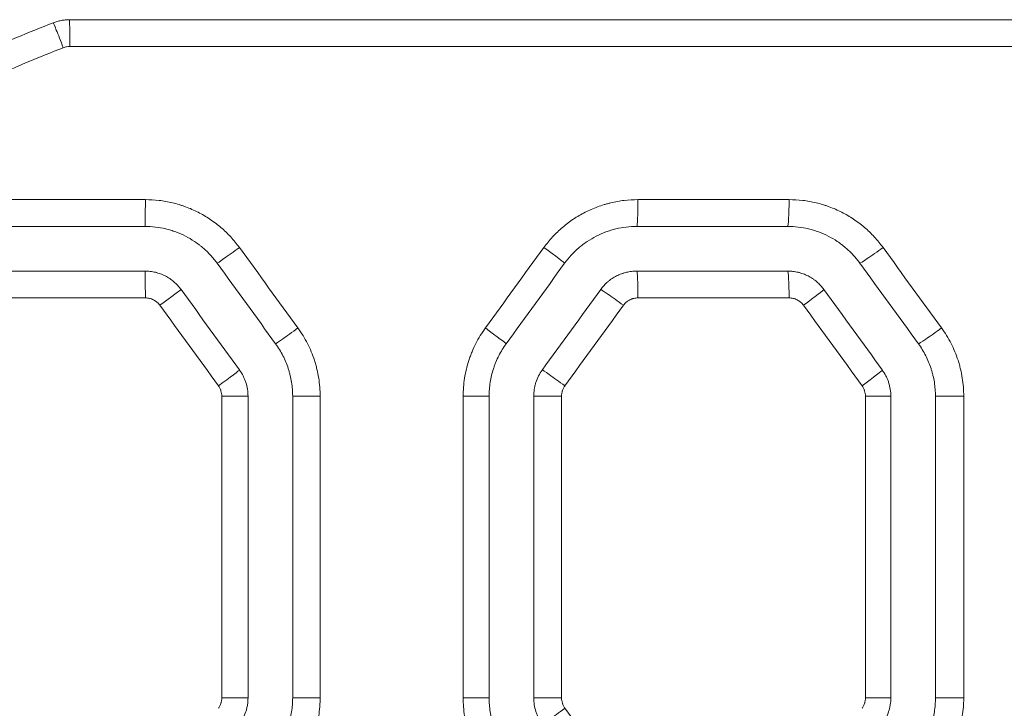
# Model space of a CAD drawing. Header units: millimetres. Extents: x 0 to 594, y 0 to 420.
# Tile 608 of 915: x 239.64 to 245.15, y 314.81 to 318.66. Entities that reach past the tile are written whole.
import ezdxf

# ---------------------------------------------------------------- set-up
doc = ezdxf.new("R2010")
doc.units = ezdxf.units.MM
doc.layers.add('1', color=7, linetype='Continuous', true_color=0xffffff)

msp = doc.modelspace()

# ---------------------------------------------------------------- linework, layer by layer
at = {"layer": '1', "color": 155, "linetype": 'Continuous', "lineweight": 18}
for p, q in [((239.9179, 318.6643), (256.0122, 318.6643)), ((239.4953, 317.5074), (240.3405, 317.5074)), ((243.0947, 317.5074), (243.9397, 317.5074)), ((240.3405, 317.2574), (239.4953, 317.2574)), ((243.9397, 317.2574), (243.0947, 317.2574)), ((240.9178, 316.5568), (240.9178, 314.8693)), ((241.1678, 316.5568), (241.1678, 314.8693)), ((242.2676, 316.5568), (242.2676, 314.8693)), ((242.5175, 316.5568), (242.5175, 314.8693)), ((244.5169, 316.5568), (244.5169, 314.8693)), ((244.7667, 316.5568), (244.7667, 314.8693))]:
    msp.add_line(p, q, dxfattribs=at)
at = {"layer": '1', "color": 155, "linetype": 'Continuous', "lineweight": 13}
for p, q in [((255.791, 318.5143), (239.9198, 318.5143)), ((239.4966, 317.6574), (240.343, 317.6574)), ((243.101, 317.6574), (243.9471, 317.6574)), ((240.343, 317.1074), (239.4966, 317.1074)), ((243.9471, 317.1074), (243.101, 317.1074)), ((240.9178, 316.5568), (240.7709, 316.5568)), ((240.7709, 314.8693), (240.7709, 316.5568)), ((241.1678, 316.5568), (241.3215, 316.5568)), ((241.3215, 316.5568), (241.3215, 314.8693)), ((242.2676, 316.5568), (242.1225, 316.5568)), ((242.1225, 314.8693), (242.1225, 316.5568)), ((242.5175, 316.5568), (242.673, 316.5568)), ((242.673, 316.5568), (242.673, 314.8693)), ((244.5169, 316.5568), (244.3749, 316.5568)), ((244.3749, 314.8693), (244.3749, 316.5568)), ((244.7667, 316.5568), (244.9252, 316.5568)), ((244.9252, 316.5568), (244.9252, 314.8693)), ((240.9178, 314.8693), (240.7709, 314.8693)), ((241.1678, 314.8693), (241.3215, 314.8693)), ((242.2676, 314.8693), (242.1225, 314.8693)), ((242.5175, 314.8693), (242.673, 314.8693)), ((244.5169, 314.8693), (244.3749, 314.8693)), ((244.7667, 314.8693), (244.9252, 314.8693))]:
    msp.add_line(p, q, dxfattribs=at)
for centre, major_axis, ratio, start_param, end_param in [((239.9179, 318.5143), (0, -0.15), 0.012542, 1.570796, 3.141593), ((239.8816, 318.5075), (0.0544, -0.1398), 0.011378, 1.566365, 3.137252), ((240.3405, 317.6574), (0, -0.15), 0.016406, 0, 1.570796), ((243.0947, 317.6574), (0, -0.15), 0.041587, 0, 1.570796), ((243.9397, 317.6574), (0, -0.15), 0.049312, 0, 1.570796), ((240.8663, 317.3895), (-0.1214, -0.0882), 0.012469, 0.016715, 1.58796), ((239.0278, 313.5643), (-102.4577, -140.8333), 0.003548, 1.597342, 1.600542), ((242.569, 317.3895), (0.1214, -0.0882), 0.021625, 6.276735, 7.824218), ((244.4652, 317.3896), (-0.1214, -0.0881), 0.03183, 0.043354, 1.614599), ((240.3405, 317.1074), (0, 0.15), 0.016406, 4.712389, 6.283185), ((243.0947, 317.1074), (0, 0.15), 0.041587, 4.712389, 6.283185), ((243.9397, 317.1074), (0, 0.15), 0.049312, 4.712389, 6.283185), ((240.4214, 317.0662), (0.1214, 0.0882), 0.010078, 4.726261, 6.289634), ((243.0138, 317.0662), (-0.1214, 0.0881), 0.024017, 4.679333, 6.250578), ((244.0205, 317.0662), (0.1214, 0.0881), 0.029437, 4.752898, 6.289637), ((238.6743, 318.3463), (106.04, -145.754), 0.003672, 1.556251, 1.559343), ((237.4682, 324.6554), (119.5427, -164.3011), 0.004136, 1.518834, 1.52158), ((241.1936, 316.9389), (-0.1214, -0.0882), 0.014229, 0.019136, 1.590382), ((242.2417, 316.9389), (0.1214, -0.0882), 0.019865, 6.276735, 7.826641), ((244.7924, 316.939), (-0.1214, -0.0881), 0.033593, 0.045778, 1.617022), ((240.7487, 316.6156), (0.1214, 0.0882), 0.011838, 4.728683, 6.289634), ((242.6865, 316.6156), (-0.1214, 0.0882), 0.022256, 4.681756, 6.253001), ((244.3478, 316.6156), (0.1214, 0.0881), 0.031199, 4.755321, 6.289637), ((242.6865, 314.8105), (-0.1214, -0.0882), 0.022256, 0.030184, 1.601429)]:
    msp.add_ellipse(centre, major_axis=major_axis, ratio=ratio, start_param=start_param, end_param=end_param, dxfattribs=at)
at = {"layer": '1', "color": 155, "linetype": 'Continuous', "lineweight": 18}
for centre, major_axis, ratio, start_param, end_param in [((238.7901, 318.9167), (103.5356, -142.5078), 0.003588, 1.553691, 1.556853), ((238.6924, 312.9892), (-108.9777, -149.9966), 0.003777, 1.599287, 1.602292), ((238.4545, 324.1905), (110.2228, -151.7093), 0.00382, 1.519622, 1.522596), ((238.8229, 318.4141), (105.0782, -144.6303), 0.003642, 1.556325, 1.559441), ((237.8896, 311.6563), (-117.6752, -161.9609), 0.004077, 1.604928, 1.607712), ((239.192, 322.8801), (104.1513, -143.3583), 0.003611, 1.525077, 1.528223)]:
    msp.add_ellipse(centre, major_axis=major_axis, ratio=ratio, start_param=start_param, end_param=end_param, dxfattribs=at)
for points, knots in [([(239.8272, 318.6473), (239.8345, 318.6501), (239.8419, 318.6526), (239.8567, 318.6568), (239.8717, 318.6604), (239.887, 318.6625), (239.9023, 318.6639), (239.9101, 318.6643), (239.9179, 318.6643)], [0, 0, 0, 0, 0.25, 0.25, 0.5, 0.75, 0.75, 1, 1, 1, 1]), ([(240.3405, 317.5074), (240.3603, 317.5074), (240.3799, 317.5063), (240.4187, 317.5017), (240.4379, 317.4982), (240.4665, 317.4914), (240.4759, 317.4888), (240.4901, 317.4846), (240.4948, 317.4831), (240.5041, 317.4799), (240.5088, 317.4783), (240.532, 317.4697), (240.5499, 317.4619), (240.5847, 317.4441), (240.6016, 317.4343), (240.626, 317.418), (240.634, 317.4123), (240.6458, 317.4034), (240.6497, 317.4003), (240.6575, 317.3941), (240.6613, 317.391), (240.68, 317.375), (240.6942, 317.3614), (240.7208, 317.3325), (240.7333, 317.3173), (240.745, 317.3013)], [0, 0, 0, 0, 0.125, 0.125, 0.25, 0.25, 0.3125, 0.3125, 0.34375, 0.34375, 0.375, 0.375, 0.5, 0.5, 0.625, 0.625, 0.6875, 0.6875, 0.71875, 0.71875, 0.75, 0.75, 0.875, 0.875, 1, 1, 1, 1]), ([(243.0947, 317.5074), (243.0749, 317.5074), (243.0553, 317.5063), (243.0163, 317.5016), (242.997, 317.4982), (242.973, 317.4924), (242.9683, 317.4912), (242.9587, 317.4886), (242.954, 317.4872), (242.9398, 317.4829), (242.9305, 317.4798), (242.903, 317.4696), (242.8851, 317.4618), (242.8503, 317.444), (242.8334, 317.4341), (242.8129, 317.4204), (242.8088, 317.4176), (242.8007, 317.4118), (242.7888, 317.4031), (242.7774, 317.3939), (242.7551, 317.3748), (242.741, 317.3612), (242.7145, 317.3325), (242.702, 317.3174), (242.6904, 317.3013)], [0, 0, 0, 0, 0.125, 0.125, 0.25, 0.25, 0.28125, 0.28125, 0.3125, 0.3125, 0.375, 0.375, 0.5, 0.5, 0.625, 0.625, 0.65625, 0.65625, 0.6875, 0.75, 0.75, 0.875, 0.875, 1, 1, 1, 1]), ([(243.9397, 317.5074), (243.9595, 317.5074), (243.9791, 317.5063), (244.0179, 317.5017), (244.0371, 317.4982), (244.0656, 317.4914), (244.0751, 317.4888), (244.0892, 317.4846), (244.0939, 317.4831), (244.1032, 317.4799), (244.1079, 317.4783), (244.1311, 317.4697), (244.149, 317.4619), (244.1838, 317.4442), (244.2007, 317.4343), (244.2251, 317.418), (244.2331, 317.4123), (244.2449, 317.4034), (244.2488, 317.4004), (244.2565, 317.3942), (244.2603, 317.391), (244.2791, 317.375), (244.2932, 317.3614), (244.3199, 317.3326), (244.3324, 317.3174), (244.344, 317.3013)], [0, 0, 0, 0, 0.125, 0.125, 0.25, 0.25, 0.3125, 0.3125, 0.34375, 0.34375, 0.375, 0.375, 0.5, 0.5, 0.625, 0.625, 0.6875, 0.6875, 0.71875, 0.71875, 0.75, 0.75, 0.875, 0.875, 1, 1, 1, 1]), ([(240.3405, 317.2574), (240.3504, 317.2574), (240.3602, 317.2568), (240.3797, 317.2545), (240.3894, 317.2528), (240.4014, 317.2499), (240.4038, 317.2493), (240.4085, 317.248), (240.4109, 317.2473), (240.418, 317.2452), (240.4226, 317.2436), (240.4364, 317.2385), (240.4454, 317.2346), (240.4628, 317.2257), (240.4712, 317.2208), (240.4815, 317.2139), (240.4835, 317.2125), (240.4875, 317.2096), (240.4935, 317.2052), (240.4992, 317.2006), (240.5104, 317.1911), (240.5174, 317.1843), (240.5307, 317.17), (240.5369, 317.1624), (240.5427, 317.1544)], [0, 0, 0, 0, 0.125, 0.125, 0.25, 0.25, 0.28125, 0.28125, 0.3125, 0.3125, 0.375, 0.375, 0.5, 0.5, 0.625, 0.625, 0.65625, 0.65625, 0.6875, 0.75, 0.75, 0.875, 0.875, 1, 1, 1, 1]), ([(243.0947, 317.2574), (243.0848, 317.2574), (243.075, 317.2568), (243.0556, 317.2545), (243.046, 317.2528), (243.0317, 317.2494), (243.027, 317.2481), (243.02, 317.246), (243.0176, 317.2452), (243.0129, 317.2437), (243.0106, 317.2429), (242.999, 317.2386), (242.99, 317.2347), (242.9726, 317.2258), (242.9642, 317.2209), (242.952, 317.2127), (242.948, 317.2099), (242.9421, 317.2054), (242.9401, 317.2039), (242.9363, 317.2008), (242.9344, 317.1992), (242.925, 317.1912), (242.9108, 317.1776), (242.8983, 317.1624), (242.8925, 317.1544)], [0, 0, 0, 0, 0.125, 0.125, 0.25, 0.25, 0.3125, 0.3125, 0.34375, 0.34375, 0.375, 0.375, 0.5, 0.5, 0.625, 0.625, 0.6875, 0.6875, 0.71875, 0.71875, 0.75, 0.75, 0.875, 1, 1, 1, 1]), ([(243.9397, 317.2574), (243.9496, 317.2574), (243.9594, 317.2568), (243.9789, 317.2545), (243.9886, 317.2528), (244.0005, 317.2499), (244.0029, 317.2493), (244.0077, 317.248), (244.0101, 317.2473), (244.0172, 317.2452), (244.0218, 317.2436), (244.0356, 317.2385), (244.0445, 317.2346), (244.0619, 317.2257), (244.0704, 317.2208), (244.0806, 317.2139), (244.0827, 317.2125), (244.0867, 317.2096), (244.0927, 317.2052), (244.0984, 317.2006), (244.1095, 317.1911), (244.1166, 317.1843), (244.1298, 317.17), (244.1361, 317.1624), (244.1419, 317.1544)], [0, 0, 0, 0, 0.125, 0.125, 0.25, 0.25, 0.28125, 0.28125, 0.3125, 0.3125, 0.375, 0.375, 0.5, 0.5, 0.625, 0.625, 0.65625, 0.65625, 0.6875, 0.75, 0.75, 0.875, 0.875, 1, 1, 1, 1]), ([(241.0723, 316.8507), (241.0801, 316.84), (241.0873, 316.8291), (241.101, 316.8068), (241.1137, 316.7841), (241.1246, 316.7605), (241.1346, 316.7364), (241.1392, 316.7241), (241.1442, 316.7085), (241.1452, 316.7053), (241.1471, 316.699), (241.1481, 316.6958), (241.1508, 316.6863), (241.1524, 316.68), (241.157, 316.6609), (241.1621, 316.6352), (241.1652, 316.6093), (241.1673, 316.5832), (241.1678, 316.57), (241.1678, 316.5568)], [0, 0, 0, 0, 0.125, 0.125, 0.25, 0.375, 0.375, 0.5, 0.5, 0.53125, 0.53125, 0.5625, 0.5625, 0.625, 0.625, 0.75, 0.875, 0.875, 1, 1, 1, 1]), ([(242.3631, 316.8507), (242.3553, 316.84), (242.348, 316.8291), (242.3343, 316.8068), (242.3216, 316.784), (242.3106, 316.7602), (242.3031, 316.7421), (242.3007, 316.7359), (242.2973, 316.7267), (242.2962, 316.7236), (242.294, 316.7173), (242.293, 316.7142), (242.2879, 316.6986), (242.2844, 316.686), (242.2783, 316.6606), (242.2732, 316.6351), (242.2702, 316.6092), (242.2681, 316.5831), (242.2676, 316.57), (242.2676, 316.5568)], [0, 0, 0, 0, 0.125, 0.125, 0.25, 0.375, 0.375, 0.4375, 0.4375, 0.46875, 0.46875, 0.5, 0.5, 0.625, 0.625, 0.75, 0.875, 0.875, 1, 1, 1, 1]), ([(244.6713, 316.8507), (244.679, 316.84), (244.6863, 316.8291), (244.7, 316.8069), (244.7127, 316.7841), (244.7236, 316.7605), (244.7336, 316.7364), (244.7381, 316.7241), (244.7432, 316.7085), (244.7442, 316.7053), (244.7461, 316.699), (244.747, 316.6959), (244.7497, 316.6864), (244.7514, 316.68), (244.756, 316.6609), (244.7611, 316.6352), (244.7641, 316.6093), (244.7662, 316.5832), (244.7667, 316.57), (244.7667, 316.5568)], [0, 0, 0, 0, 0.125, 0.125, 0.25, 0.375, 0.375, 0.5, 0.5, 0.53125, 0.53125, 0.5625, 0.5625, 0.625, 0.625, 0.75, 0.875, 0.875, 1, 1, 1, 1]), ([(240.8701, 316.7038), (240.8778, 316.6931), (240.8847, 316.6819), (240.8936, 316.6645), (240.8963, 316.6585), (240.9001, 316.6494), (240.9013, 316.6464), (240.9035, 316.6402), (240.9046, 316.6371), (240.9097, 316.6214), (240.9127, 316.6088), (240.9168, 316.5831), (240.9178, 316.57), (240.9178, 316.5568)], [0, 0, 0, 0, 0.25, 0.25, 0.375, 0.375, 0.4375, 0.4375, 0.5, 0.5, 0.75, 0.75, 1, 1, 1, 1]), ([(242.5652, 316.7038), (242.5575, 316.6931), (242.5507, 316.682), (242.5388, 316.6588), (242.5338, 316.6467), (242.5288, 316.6311), (242.5278, 316.6279), (242.526, 316.6216), (242.5252, 316.6184), (242.5229, 316.6088), (242.5216, 316.6024), (242.5185, 316.5831), (242.5175, 316.57), (242.5175, 316.5568)], [0, 0, 0, 0, 0.25, 0.25, 0.5, 0.5, 0.5625, 0.5625, 0.625, 0.625, 0.75, 0.75, 1, 1, 1, 1]), ([(244.4692, 316.7038), (244.4769, 316.6931), (244.4837, 316.6819), (244.4926, 316.6645), (244.4954, 316.6585), (244.4991, 316.6494), (244.5003, 316.6464), (244.5026, 316.6402), (244.5037, 316.6371), (244.5088, 316.6214), (244.5118, 316.6088), (244.5159, 316.5831), (244.5169, 316.57), (244.5169, 316.5568)], [0, 0, 0, 0, 0.25, 0.25, 0.375, 0.375, 0.4375, 0.4375, 0.5, 0.5, 0.75, 0.75, 1, 1, 1, 1]), ([(240.9178, 314.8693), (240.9178, 314.8561), (240.9168, 314.843), (240.9137, 314.8237), (240.9124, 314.8173), (240.9102, 314.8077), (240.9093, 314.8045), (240.9075, 314.7982), (240.9066, 314.795), (240.9015, 314.7794), (240.8965, 314.7674), (240.8847, 314.7442), (240.8778, 314.733), (240.8701, 314.7223)], [0, 0, 0, 0, 0.25, 0.25, 0.375, 0.375, 0.4375, 0.4375, 0.5, 0.5, 0.75, 0.75, 1, 1, 1, 1]), ([(241.1678, 314.8693), (241.1678, 314.8561), (241.1673, 314.843), (241.1652, 314.8169), (241.1621, 314.791), (241.1571, 314.7655), (241.151, 314.7401), (241.1474, 314.7275), (241.1424, 314.7119), (241.1413, 314.7088), (241.1392, 314.7026), (241.1381, 314.6994), (241.1346, 314.6902), (241.1323, 314.6841), (241.1247, 314.6659), (241.1138, 314.6421), (241.101, 314.6193), (241.0873, 314.597), (241.0801, 314.5861), (241.0723, 314.5754)], [0, 0, 0, 0, 0.125, 0.125, 0.25, 0.375, 0.375, 0.5, 0.5, 0.53125, 0.53125, 0.5625, 0.5625, 0.625, 0.625, 0.75, 0.875, 0.875, 1, 1, 1, 1]), ([(242.2676, 314.8693), (242.2676, 314.8561), (242.2681, 314.843), (242.2702, 314.8169), (242.2733, 314.7909), (242.2784, 314.7653), (242.2829, 314.7461), (242.2846, 314.7398), (242.2873, 314.7303), (242.2882, 314.7271), (242.2901, 314.7208), (242.2911, 314.7176), (242.2962, 314.702), (242.3007, 314.6897), (242.3107, 314.6656), (242.3216, 314.642), (242.3344, 314.6193), (242.348, 314.597), (242.3553, 314.5861), (242.3631, 314.5754)], [0, 0, 0, 0, 0.125, 0.125, 0.25, 0.375, 0.375, 0.4375, 0.4375, 0.46875, 0.46875, 0.5, 0.5, 0.625, 0.625, 0.75, 0.875, 0.875, 1, 1, 1, 1]), ([(242.5175, 314.8693), (242.5175, 314.8561), (242.5185, 314.8431), (242.5226, 314.8174), (242.5256, 314.8047), (242.5307, 314.789), (242.5318, 314.7859), (242.5341, 314.7797), (242.5353, 314.7767), (242.539, 314.7676), (242.5418, 314.7616), (242.5506, 314.7442), (242.5575, 314.733), (242.5652, 314.7223)], [0, 0, 0, 0, 0.25, 0.25, 0.5, 0.5, 0.5625, 0.5625, 0.625, 0.625, 0.75, 0.75, 1, 1, 1, 1]), ([(244.5169, 314.8693), (244.5169, 314.8561), (244.5159, 314.843), (244.5128, 314.8237), (244.5115, 314.8173), (244.5092, 314.8077), (244.5084, 314.8045), (244.5066, 314.7982), (244.5056, 314.795), (244.5005, 314.7794), (244.4955, 314.7674), (244.4837, 314.7442), (244.4769, 314.733), (244.4692, 314.7223)], [0, 0, 0, 0, 0.25, 0.25, 0.375, 0.375, 0.4375, 0.4375, 0.5, 0.5, 0.75, 0.75, 1, 1, 1, 1]), ([(244.7667, 314.8693), (244.7667, 314.8561), (244.7662, 314.843), (244.7642, 314.8169), (244.7611, 314.791), (244.756, 314.7655), (244.7499, 314.7401), (244.7464, 314.7275), (244.7413, 314.7119), (244.7403, 314.7088), (244.7381, 314.7025), (244.737, 314.6994), (244.7336, 314.6902), (244.7312, 314.684), (244.7237, 314.6659), (244.7127, 314.6421), (244.7, 314.6193), (244.6863, 314.597), (244.679, 314.5861), (244.6713, 314.5754)], [0, 0, 0, 0, 0.125, 0.125, 0.25, 0.375, 0.375, 0.5, 0.5, 0.53125, 0.53125, 0.5625, 0.5625, 0.625, 0.625, 0.75, 0.875, 0.875, 1, 1, 1, 1])]:
    msp.add_open_spline(points, degree=3, knots=knots, dxfattribs=at)
msp.add_open_spline([(239.4179, 318.4758), (239.5529, 318.5364), (239.6893, 318.5936), (239.8272, 318.6473)], degree=3, dxfattribs=at)
at = {"layer": '1', "color": 155, "linetype": 'Continuous', "lineweight": 13}
for points, knots in [([(239.8835, 318.5075), (239.8156, 318.4811), (239.7481, 318.4539), (239.6474, 318.4118), (239.614, 318.3975), (239.5472, 318.3686), (239.5139, 318.3539), (239.4807, 318.339)], [0, 0, 0, 0, 0.5, 0.5, 0.75, 0.75, 1, 1, 1, 1]), ([(240.343, 317.6574), (240.3687, 317.6574), (240.3942, 317.6559), (240.4448, 317.6499), (240.4698, 317.6455), (240.5069, 317.6366), (240.5192, 317.6333), (240.5376, 317.6277), (240.5437, 317.6258), (240.5559, 317.6217), (240.562, 317.6195), (240.5921, 317.6085), (240.6155, 317.5982), (240.6608, 317.5752), (240.6828, 317.5624), (240.7146, 317.5412), (240.725, 317.5338), (240.7378, 317.5241), (240.7404, 317.5222), (240.7454, 317.5182), (240.748, 317.5162), (240.7555, 317.5102), (240.7605, 317.5061), (240.7849, 317.4853), (240.8033, 317.4676), (240.838, 317.4301), (240.8543, 317.4103), (240.8695, 317.3895)], [0, 0, 0, 0, 0.125, 0.125, 0.25, 0.25, 0.3125, 0.3125, 0.34375, 0.34375, 0.375, 0.375, 0.5, 0.5, 0.625, 0.625, 0.6875, 0.6875, 0.703125, 0.703125, 0.71875, 0.71875, 0.75, 0.75, 0.875, 0.875, 1, 1, 1, 1]), ([(242.5745, 317.3895), (242.5897, 317.4103), (242.6059, 317.4301), (242.6405, 317.4674), (242.6588, 317.485), (242.6879, 317.5098), (242.6978, 317.5178), (242.7131, 317.5294), (242.7183, 317.5332), (242.7261, 317.5388), (242.7288, 317.5406), (242.7341, 317.5443), (242.7367, 317.5461), (242.7608, 317.5621), (242.7828, 317.575), (242.8281, 317.5981), (242.8514, 317.6083), (242.8872, 317.6215), (242.8993, 317.6256), (242.9147, 317.6302), (242.9178, 317.6311), (242.9239, 317.6329), (242.927, 317.6338), (242.9364, 317.6363), (242.9426, 317.6379), (242.9738, 317.6454), (242.9989, 317.6499), (243.0496, 317.6559), (243.0752, 317.6574), (243.101, 317.6574)], [0, 0, 0, 0, 0.125, 0.125, 0.25, 0.25, 0.3125, 0.3125, 0.34375, 0.34375, 0.359375, 0.359375, 0.375, 0.375, 0.5, 0.5, 0.625, 0.625, 0.6875, 0.6875, 0.703125, 0.703125, 0.71875, 0.71875, 0.75, 0.75, 0.875, 0.875, 1, 1, 1, 1]), ([(243.9471, 317.6574), (243.9728, 317.6574), (243.9983, 317.6559), (244.0488, 317.6499), (244.0738, 317.6455), (244.1109, 317.6366), (244.1232, 317.6333), (244.1416, 317.6277), (244.1477, 317.6258), (244.1599, 317.6217), (244.1659, 317.6196), (244.1961, 317.6085), (244.2194, 317.5983), (244.2647, 317.5752), (244.2867, 317.5624), (244.3185, 317.5412), (244.3289, 317.5338), (244.3442, 317.5223), (244.3493, 317.5183), (244.3594, 317.5102), (244.3643, 317.5062), (244.3887, 317.4853), (244.4072, 317.4676), (244.4419, 317.4302), (244.4581, 317.4104), (244.4733, 317.3896)], [0, 0, 0, 0, 0.125, 0.125, 0.25, 0.25, 0.3125, 0.3125, 0.34375, 0.34375, 0.375, 0.375, 0.5, 0.5, 0.625, 0.625, 0.6875, 0.6875, 0.71875, 0.71875, 0.75, 0.75, 0.875, 0.875, 1, 1, 1, 1]), ([(240.424, 317.0662), (240.4216, 317.0694), (240.4191, 317.0725), (240.4138, 317.0782), (240.411, 317.0809), (240.4065, 317.0847), (240.4042, 317.0866), (240.4019, 317.0883), (240.4002, 317.0895), (240.3994, 317.09), (240.3953, 317.0928), (240.3885, 317.0967), (240.3814, 317.0999), (240.3759, 317.1019), (240.374, 317.1025), (240.3702, 317.1037), (240.3683, 317.1042), (240.3625, 317.1056), (240.3548, 317.107), (240.3469, 317.1074), (240.343, 317.1074)], [0, 0, 0, 0, 0.125, 0.125, 0.25, 0.25, 0.3125, 0.34375, 0.34375, 0.375, 0.375, 0.5, 0.625, 0.625, 0.6875, 0.6875, 0.75, 0.75, 0.875, 1, 1, 1, 1]), ([(243.101, 317.1074), (243.097, 317.1074), (243.0931, 317.1072), (243.0853, 317.1063), (243.0814, 317.1056), (243.0757, 317.1042), (243.0729, 317.1035), (243.0701, 317.1026), (243.0682, 317.1019), (243.0672, 317.1016), (243.0626, 317.0999), (243.0554, 317.0967), (243.0486, 317.0928), (243.0437, 317.0895), (243.0421, 317.0884), (243.039, 317.086), (243.0374, 317.0848), (243.0329, 317.0809), (243.0272, 317.0755), (243.0222, 317.0694), (243.0199, 317.0662)], [0, 0, 0, 0, 0.125, 0.125, 0.25, 0.25, 0.3125, 0.34375, 0.34375, 0.375, 0.375, 0.5, 0.625, 0.625, 0.6875, 0.6875, 0.75, 0.75, 0.875, 1, 1, 1, 1]), ([(244.0281, 317.0662), (244.0257, 317.0694), (244.0232, 317.0725), (244.0179, 317.0782), (244.0151, 317.0809), (244.0106, 317.0847), (244.0083, 317.0866), (244.0059, 317.0883), (244.0043, 317.0895), (244.0035, 317.09), (243.9994, 317.0928), (243.9926, 317.0967), (243.9855, 317.0999), (243.9799, 317.1019), (243.9781, 317.1025), (243.9743, 317.1037), (243.9724, 317.1042), (243.9666, 317.1056), (243.9589, 317.107), (243.951, 317.1074), (243.9471, 317.1074)], [0, 0, 0, 0, 0.125, 0.125, 0.25, 0.25, 0.3125, 0.34375, 0.34375, 0.375, 0.375, 0.5, 0.625, 0.625, 0.6875, 0.6875, 0.75, 0.75, 0.875, 1, 1, 1, 1]), ([(241.1972, 316.9389), (241.2073, 316.925), (241.2168, 316.9108), (241.2346, 316.8819), (241.2511, 316.8523), (241.2654, 316.8216), (241.2784, 316.7903), (241.2843, 316.7743), (241.2909, 316.754), (241.2922, 316.7499), (241.2947, 316.7417), (241.2959, 316.7376), (241.2994, 316.7252), (241.3015, 316.7169), (241.3075, 316.6921), (241.3142, 316.6587), (241.3182, 316.625), (241.3209, 316.5911), (241.3215, 316.574), (241.3215, 316.5568)], [0, 0, 0, 0, 0.125, 0.125, 0.25, 0.375, 0.375, 0.5, 0.5, 0.53125, 0.53125, 0.5625, 0.5625, 0.625, 0.625, 0.75, 0.875, 0.875, 1, 1, 1, 1]), ([(242.1225, 316.5568), (242.1225, 316.574), (242.1232, 316.591), (242.1258, 316.6249), (242.1298, 316.6586), (242.1364, 316.6918), (242.1444, 316.7247), (242.149, 316.7411), (242.1556, 316.7615), (242.1569, 316.7655), (242.1597, 316.7736), (242.1612, 316.7777), (242.1656, 316.7897), (242.1687, 316.7977), (242.1785, 316.8213), (242.1928, 316.8522), (242.2094, 316.8818), (242.2272, 316.9108), (242.2367, 316.925), (242.2468, 316.9389)], [0, 0, 0, 0, 0.125, 0.125, 0.25, 0.375, 0.375, 0.5, 0.5, 0.53125, 0.53125, 0.5625, 0.5625, 0.625, 0.625, 0.75, 0.875, 0.875, 1, 1, 1, 1]), ([(244.801, 316.939), (244.811, 316.9251), (244.8205, 316.9109), (244.8383, 316.8819), (244.8548, 316.8524), (244.869, 316.8216), (244.8821, 316.7903), (244.888, 316.7743), (244.8946, 316.754), (244.8959, 316.7499), (244.8984, 316.7417), (244.8996, 316.7376), (244.9031, 316.7252), (244.9052, 316.717), (244.9112, 316.6921), (244.9178, 316.6587), (244.9219, 316.625), (244.9245, 316.5911), (244.9252, 316.574), (244.9252, 316.5568)], [0, 0, 0, 0, 0.125, 0.125, 0.25, 0.375, 0.375, 0.5, 0.5, 0.53125, 0.53125, 0.5625, 0.5625, 0.625, 0.625, 0.75, 0.875, 0.875, 1, 1, 1, 1]), ([(240.7709, 316.5568), (240.7709, 316.5621), (240.7705, 316.5673), (240.7688, 316.5776), (240.7676, 316.5827), (240.7656, 316.5889), (240.7652, 316.5902), (240.7642, 316.5927), (240.7628, 316.5963), (240.7612, 316.5999), (240.7576, 316.6069), (240.7549, 316.6113), (240.7518, 316.6156)], [0, 0, 0, 0, 0.25, 0.25, 0.5, 0.5, 0.5625, 0.5625, 0.625, 0.75, 0.75, 1, 1, 1, 1]), ([(242.6922, 316.6156), (242.6914, 316.6145), (242.6906, 316.6134), (242.6892, 316.6113), (242.687, 316.6079), (242.6851, 316.6045), (242.6816, 316.5976), (242.6796, 316.5928), (242.6776, 316.5865), (242.6772, 316.5853), (242.6765, 316.5827), (242.6755, 316.5789), (242.6747, 316.5751), (242.6735, 316.5673), (242.673, 316.5621), (242.673, 316.5568)], [0, 0, 0, 0, 0.0625, 0.0625, 0.125, 0.25, 0.25, 0.5, 0.5, 0.5625, 0.5625, 0.625, 0.75, 0.75, 1, 1, 1, 1]), ([(244.3749, 316.5568), (244.3749, 316.5621), (244.3745, 316.5673), (244.3728, 316.5776), (244.3716, 316.5827), (244.3696, 316.5889), (244.3692, 316.5902), (244.3682, 316.5927), (244.3668, 316.5963), (244.3652, 316.5999), (244.3616, 316.6069), (244.3589, 316.6113), (244.3558, 316.6156)], [0, 0, 0, 0, 0.25, 0.25, 0.5, 0.5, 0.5625, 0.5625, 0.625, 0.75, 0.75, 1, 1, 1, 1]), ([(240.7518, 314.8105), (240.7549, 314.8148), (240.7576, 314.8192), (240.7623, 314.8285), (240.7643, 314.8333), (240.7664, 314.8396), (240.7668, 314.8408), (240.7675, 314.8434), (240.7685, 314.8472), (240.7692, 314.851), (240.7705, 314.8588), (240.7709, 314.864), (240.7709, 314.8693)], [0, 0, 0, 0, 0.25, 0.25, 0.5, 0.5, 0.5625, 0.5625, 0.625, 0.75, 0.75, 1, 1, 1, 1]), ([(241.3215, 314.8693), (241.3215, 314.8607), (241.3214, 314.8522), (241.3207, 314.8351), (241.3202, 314.8266), (241.3182, 314.8012), (241.3142, 314.7675), (241.3076, 314.7343), (241.2997, 314.7014), (241.2951, 314.685), (241.2885, 314.6647), (241.2871, 314.6606), (241.2843, 314.6525), (241.2828, 314.6485), (241.2784, 314.6364), (241.2753, 314.6285), (241.2655, 314.6048), (241.2512, 314.574), (241.2346, 314.5443), (241.2168, 314.5153), (241.2073, 314.5011), (241.1972, 314.4872)], [0, 0, 0, 0, 0.0625, 0.0625, 0.125, 0.125, 0.25, 0.375, 0.375, 0.5, 0.5, 0.53125, 0.53125, 0.5625, 0.5625, 0.625, 0.625, 0.75, 0.875, 0.875, 1, 1, 1, 1]), ([(242.2468, 314.4872), (242.2367, 314.5011), (242.2272, 314.5153), (242.2094, 314.5443), (242.1929, 314.5738), (242.1787, 314.6045), (242.1657, 314.6359), (242.1598, 314.6518), (242.1531, 314.6721), (242.1518, 314.6762), (242.1494, 314.6844), (242.1481, 314.6885), (242.1446, 314.7009), (242.1425, 314.7092), (242.1365, 314.734), (242.1299, 314.7674), (242.1259, 314.8011), (242.1232, 314.8351), (242.1225, 314.8521), (242.1225, 314.8693)], [0, 0, 0, 0, 0.125, 0.125, 0.25, 0.375, 0.375, 0.5, 0.5, 0.53125, 0.53125, 0.5625, 0.5625, 0.625, 0.625, 0.75, 0.875, 0.875, 1, 1, 1, 1]), ([(242.673, 314.8693), (242.673, 314.864), (242.6739, 314.8536), (242.6763, 314.8434), (242.6783, 314.8372), (242.6788, 314.8359), (242.6797, 314.8335), (242.6811, 314.8298), (242.6828, 314.8262), (242.6863, 314.8193), (242.6891, 314.8148), (242.6922, 314.8105)], [0, 0, 0, 0, 0.25, 0.5, 0.5, 0.5625, 0.5625, 0.625, 0.75, 0.75, 1, 1, 1, 1]), ([(244.3558, 314.8105), (244.3589, 314.8148), (244.3616, 314.8192), (244.3663, 314.8285), (244.3683, 314.8333), (244.3704, 314.8396), (244.3708, 314.8408), (244.3715, 314.8434), (244.3725, 314.8472), (244.3732, 314.851), (244.3745, 314.8588), (244.3749, 314.864), (244.3749, 314.8693)], [0, 0, 0, 0, 0.25, 0.25, 0.5, 0.5, 0.5625, 0.5625, 0.625, 0.75, 0.75, 1, 1, 1, 1]), ([(244.9252, 314.8693), (244.9252, 314.865), (244.9252, 314.8607), (244.925, 314.8521), (244.9246, 314.8393), (244.9239, 314.8266), (244.9219, 314.8012), (244.9179, 314.7675), (244.9113, 314.7343), (244.9034, 314.7013), (244.8988, 314.685), (244.8922, 314.6646), (244.8908, 314.6606), (244.888, 314.6525), (244.8865, 314.6484), (244.8821, 314.6364), (244.879, 314.6284), (244.8692, 314.6048), (244.8549, 314.5739), (244.8383, 314.5443), (244.8205, 314.5152), (244.811, 314.501), (244.801, 314.4872)], [0, 0, 0, 0, 0.03125, 0.03125, 0.0625, 0.125, 0.125, 0.25, 0.375, 0.375, 0.5, 0.5, 0.53125, 0.53125, 0.5625, 0.5625, 0.625, 0.625, 0.75, 0.875, 0.875, 1, 1, 1, 1])]:
    msp.add_open_spline(points, degree=3, knots=knots, dxfattribs=at)
for points in [[(239.9198, 318.5143), (239.9135, 318.5143), (239.9012, 318.5132), (239.8893, 318.5098), (239.8835, 318.5075)], [(240.8695, 317.3895), (240.9787, 317.2393), (241.088, 317.0891), (241.1972, 316.9389)], [(244.4733, 317.3896), (244.5825, 317.2393), (244.6917, 317.0892), (244.801, 316.939)], [(243.0199, 317.0662), (242.9106, 316.916), (242.8014, 316.7658), (242.6922, 316.6156)], [(242.6922, 314.8105), (242.7945, 314.6698), (242.8969, 314.5291), (242.9992, 314.3883)]]:
    msp.add_open_spline(points, degree=3, dxfattribs=at)

doc.saveas('drawing.dxf')
